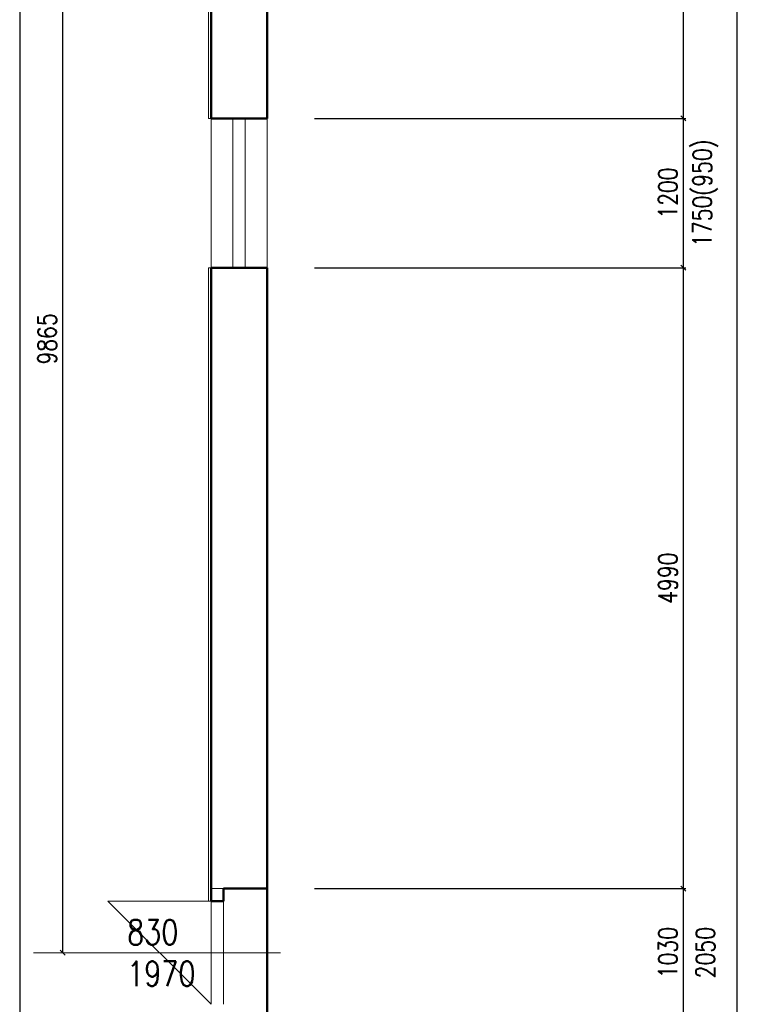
# Model space of a CAD drawing. Header units: millimetres. Extents: x -238874 to 551972, y -298952 to 658415.
# Tile 597 of 656: x 58290 to 64056, y 296707 to 304621. Entities that reach past the tile are written whole.
import ezdxf

# ---------------------------------------------------------------- set-up
doc = ezdxf.new("R2010")
doc.units = ezdxf.units.MM
doc.header["$LTSCALE"] = 20
doc.layers.add('CZ', color=255, linetype='Continuous')
doc.layers.add('KOTY', color=8, linetype='Continuous')
doc.layers.add('NOSNÉ', color=8, linetype='Continuous', lineweight=50)
doc.layers.add('PRUCHODY', color=7, linetype='Continuous', lineweight=18)
doc.styles.add('SIMPLEX', font='SIMPLEX.shx', dxfattribs={"width": 0.8, "bigfont": 'CAD13.shx'})
doc.styles.get("Standard").update_dxf_attribs({"font": 'simplex.shx', "width": 0.8})
doc.dimstyles.new('CKA', dxfattribs={"dimtxt": 200, "dimasz": 40, "dimexe": 20, "dimexo": 0.2, "dimgap": 50, "dimtad": 1, "dimdec": 0, "dimrnd": 1, "dimzin": 0, "dimdsep": 46, "dimtxsty": 'Standard', "dimblk1": 'OBLIQUE', "dimblk2": 'OBLIQUE', "dimsah": 1, "dimcen": 0.09, "dimclrd": 253, "dimclre": 253, "dimclrt": 253, "dimadec": 0, "dimazin": 0, "dimtfac": 1, "dimtdec": 0, "dimtix": 1, "dimtmove": 2, "dimatfit": 3, "dimfxl": 1, "dimtolj": 1, "dimtzin": 0, "dimarcsym": 0})

# ---------------------------------------------------------------- blocks, each defined once
blk = doc.blocks.new('_OBLIQUE')
at = {"color": 0, "linetype": 'ByBlock'}
blk.add_line((-0.5, -0.5), (0.5, 0.5), dxfattribs=at)
blk = doc.blocks.new('*D2872')
at = {"layer": 'DEFPOINTS', "color": 0, "transparency": 16777216}
for p in [(60278, 306987), (63623.1, 306987), (60278, 303827)]:
    blk.add_point(p, dxfattribs=at)
at = {"layer": 'KOTY', "lineweight": -2, "transparency": 16777216}
for p, q in [((60658.7, 306987), (63643.1, 306987)), ((63623.1, 303827), (63623.1, 306987))]:
    blk.add_line(p, q, dxfattribs=at)
at = {"layer": 'KOTY', "lineweight": -2, "transparency": 16777216, "xscale": 40, "yscale": 40, "zscale": 40}
for p, rotation in [((63623.1, 306987), 90), ((63623.1, 303827), 270)]:
    blk.add_blockref('_OBLIQUE', p, dxfattribs=dict(at, rotation=rotation))
at = {"layer": 'KOTY', "transparency": 16777216, "insert": (63498.1, 305407), "char_height": 150, "attachment_point": 5, "rotation": 90, "style": 'SIMPLEX'}
blk.add_mtext('\\A1;3160', dxfattribs=at)
blk = doc.blocks.new('*D2873')
at = {"layer": 'DEFPOINTS', "color": 0, "transparency": 16777216}
for p in [(60278, 303827), (63623.1, 303827), (60278, 302627)]:
    blk.add_point(p, dxfattribs=at)
at = {"layer": 'KOTY', "lineweight": -2, "transparency": 16777216}
for p, q in [((60658.7, 303827), (63643.1, 303827)), ((63623.1, 302627), (63623.1, 303827))]:
    blk.add_line(p, q, dxfattribs=at)
at = {"layer": 'KOTY', "lineweight": -2, "transparency": 16777216, "xscale": 40, "yscale": 40, "zscale": 40}
for p, rotation in [((63623.1, 303827), 90), ((63623.1, 302627), 270)]:
    blk.add_blockref('_OBLIQUE', p, dxfattribs=dict(at, rotation=rotation))
at = {"layer": 'KOTY', "transparency": 16777216, "insert": (63498.1, 303227), "char_height": 150, "attachment_point": 5, "rotation": 90, "style": 'SIMPLEX'}
blk.add_mtext('\\A1;1200', dxfattribs=at)
blk = doc.blocks.new('*D2879')
at = {"layer": 'DEFPOINTS', "color": 0, "transparency": 16777216}
for p in [(60278, 302627), (63623.1, 302627), (60278, 297637)]:
    blk.add_point(p, dxfattribs=at)
at = {"layer": 'KOTY', "lineweight": -2, "transparency": 16777216}
for p, q in [((60658.7, 302627), (63643.1, 302627)), ((63623.1, 297637), (63623.1, 302627))]:
    blk.add_line(p, q, dxfattribs=at)
at = {"layer": 'KOTY', "lineweight": -2, "transparency": 16777216, "xscale": 40, "yscale": 40, "zscale": 40}
for p, rotation in [((63623.1, 302627), 90), ((63623.1, 297637), 270)]:
    blk.add_blockref('_OBLIQUE', p, dxfattribs=dict(at, rotation=rotation))
at = {"layer": 'KOTY', "transparency": 16777216, "insert": (63498.1, 300132), "char_height": 150, "attachment_point": 5, "rotation": 90, "style": 'SIMPLEX'}
blk.add_mtext('\\A1;4990', dxfattribs=at)
blk = doc.blocks.new('*D2880')
at = {"layer": 'DEFPOINTS', "color": 0, "transparency": 16777216}
for p in [(60278, 297637), (63623.1, 297637), (60278, 296607)]:
    blk.add_point(p, dxfattribs=at)
at = {"layer": 'KOTY', "lineweight": -2, "transparency": 16777216}
for p, q in [((60658.7, 297637), (63643.1, 297637)), ((63623.1, 296607), (63623.1, 297637))]:
    blk.add_line(p, q, dxfattribs=at)
at = {"layer": 'KOTY', "lineweight": -2, "transparency": 16777216, "xscale": 40, "yscale": 40, "zscale": 40}
for p, rotation in [((63623.1, 297637), 90), ((63623.1, 296607), 270)]:
    blk.add_blockref('_OBLIQUE', p, dxfattribs=dict(at, rotation=rotation))
at = {"layer": 'KOTY', "transparency": 16777216, "insert": (63498.1, 297122), "char_height": 150, "attachment_point": 5, "rotation": 90, "style": 'SIMPLEX'}
blk.add_mtext('\\A1;1030', dxfattribs=at)
blk = doc.blocks.new('*D2883')
at = {"layer": 'DEFPOINTS', "color": 0, "transparency": 16777216}
for p in [(58636.2, 306987), (59828, 306987), (59828, 297122)]:
    blk.add_point(p, dxfattribs=at)
at = {"layer": 'KOTY', "lineweight": -2, "transparency": 16777216}
for p, q in [((59447.2, 306987), (58616.2, 306987)), ((58636.2, 297122), (58636.2, 306987))]:
    blk.add_line(p, q, dxfattribs=at)
at = {"layer": 'KOTY', "lineweight": -2, "transparency": 16777216, "xscale": 40, "yscale": 40, "zscale": 40}
for p, rotation in [((58636.2, 306987), 90), ((58636.2, 297122), 270)]:
    blk.add_blockref('_OBLIQUE', p, dxfattribs=dict(at, rotation=rotation))
at = {"layer": 'KOTY', "transparency": 16777216, "insert": (58511.2, 302054.5), "char_height": 150, "attachment_point": 5, "rotation": 90, "style": 'SIMPLEX'}
blk.add_mtext('\\A1;9865', dxfattribs=at)

msp = doc.modelspace()

# ---------------------------------------------------------------- linework, layer by layer
at = {"color": 253, "linetype": 'ByBlock'}
msp.add_line((58290.416, 306986.983), (58290.416, 277876.983), dxfattribs=at)
at = {"layer": 'KOTY'}
msp.add_line((64055.696, 277376.983), (64055.696, 306986.983), dxfattribs=at)
at = {"layer": 'NOSNÉ'}
for p, q in [((59827.962, 303826.983), (59827.962, 306986.983)), ((60277.962, 303826.983), (60277.962, 306986.983)), ((59827.962, 303826.983), (60277.962, 303826.983)), ((59827.962, 302626.983), (60277.962, 302626.983)), ((59827.962, 297536.983), (59827.962, 302626.983)), ((60277.962, 294276.983), (60277.962, 302626.983)), ((60277.962, 297636.983), (59927.962, 297636.983)), ((59927.962, 297636.983), (59927.962, 297536.983)), ((59827.962, 297536.983), (59927.962, 297536.983))]:
    msp.add_line(p, q, dxfattribs=at)
at = {"layer": 'PRUCHODY'}
for p, q in [((59807.962, 303826.983), (59807.962, 306966.983)), ((59827.962, 303826.983), (59807.962, 303826.983)), ((59827.962, 302626.983), (59827.962, 303826.983)), ((60002.962, 302626.983), (60002.962, 303826.983)), ((60102.962, 302626.983), (60102.962, 303826.983)), ((60277.962, 302626.983), (60277.962, 303826.983)), ((59807.962, 302626.983), (60277.962, 302626.983)), ((59807.962, 297536.983), (59807.962, 302626.983)), ((59927.962, 297636.983), (59827.962, 297636.983)), ((58997.962, 297536.983), (59827.962, 296706.983)), ((59827.962, 297536.983), (58997.962, 297536.983)), ((59827.962, 297536.983), (59827.962, 296706.983)), ((59927.962, 297536.983), (59927.962, 296706.983)), ((60385.207, 297121.983), (58400.074, 297121.983))]:
    msp.add_line(p, q, dxfattribs=at)

# ---------------------------------------------------------------- texts
at = {"color": 253, "linetype": 'ByBlock', "char_height": 150, "attachment_point": 5, "rotation": 90, "style": 'SIMPLEX'}
for s, insert in [('1750(950)', (63799.198, 303226.983)), ('2050', (63799.198, 297121.983))]:
    msp.add_mtext(s, dxfattribs=dict(at, insert=insert))
at = {"layer": 'CZ', "color": 7, "insert": (59153.567, 297386.167), "char_height": 200, "width": 1830.1, "attachment_point": 1}
msp.add_mtext('830\\P1970', dxfattribs=at)

# ---------------------------------------------------------------- dimensions: what is measured, and where the dimension line sits
at = {"layer": 'KOTY'}
for base, p1, p2, angle, text, picture, middle in [((58636.227, 306986.983), (59827.962, 297121.983), (59827.962, 306986.983), 90, '9865', '*D2883', (58511.227, 302054.483)), ((63623.099, 306986.983), (60277.962, 303826.983), (60277.962, 306986.983), 270, '3160', '*D2872', (63498.099, 305406.983)), ((63623.099, 303826.983), (60277.962, 302626.983), (60277.962, 303826.983), 270, '1200', '*D2873', (63498.099, 303226.983)), ((63623.099, 302626.983), (60277.962, 297636.983), (60277.962, 302626.983), 270, '4990', '*D2879', (63498.099, 300131.983)), ((63623.099, 297636.983), (60277.962, 296606.983), (60277.962, 297636.983), 270, '1030', '*D2880', (63498.099, 297121.983))]:
    dim = msp.add_linear_dim(base=base, p1=p1, p2=p2, angle=angle, text=text, dimstyle='CKA', override={"dimtxt": 150, "dimexo": 380.774374, "dimtxsty": 'SIMPLEX', "dimse1": 1, "dimclrd": 256, "dimclre": 256, "dimclrt": 256}, dxfattribs=at)
    dim.commit()
    dim.dimension.update_dxf_attribs({"geometry": picture, "text_midpoint": middle})

doc.saveas('drawing.dxf')
